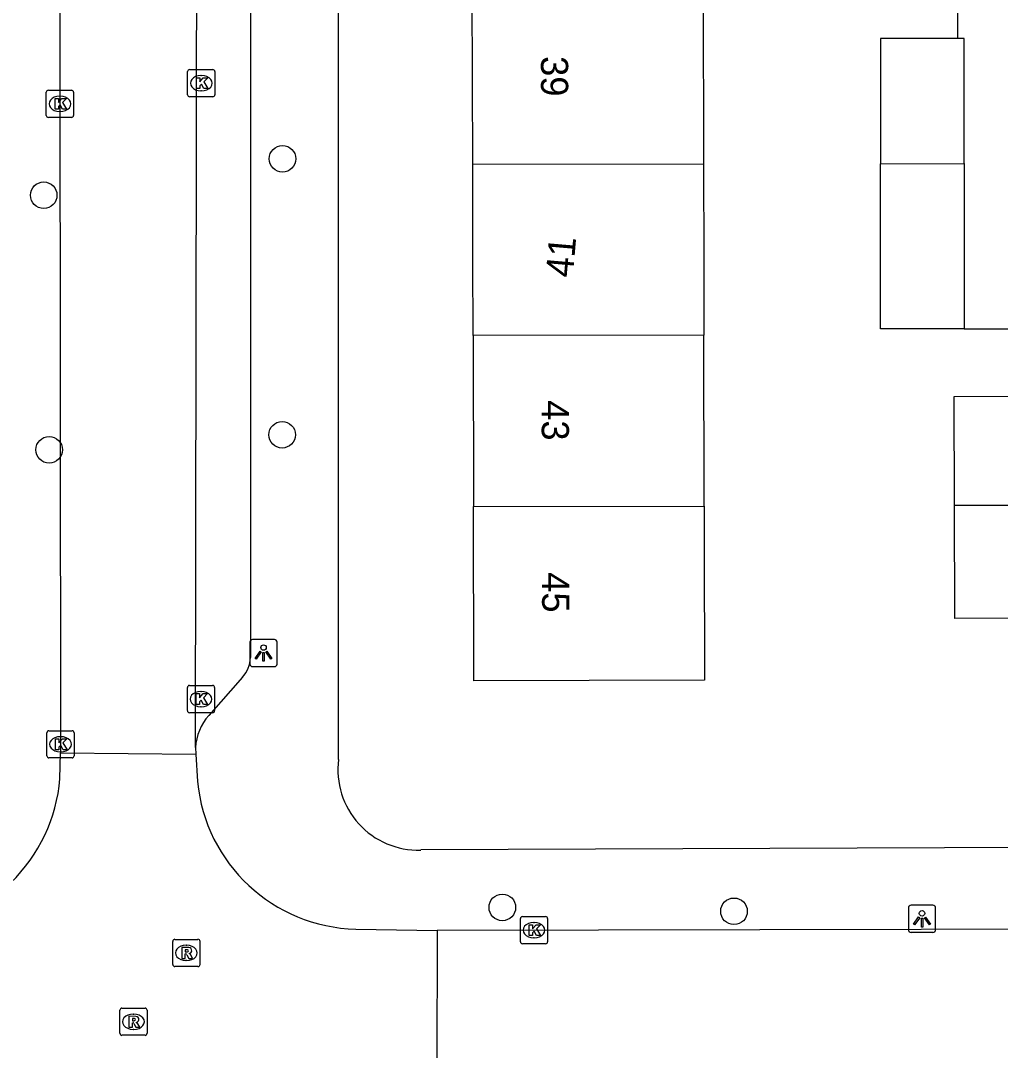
# Model space of a CAD drawing. Extents: x 160732 to 162105, y 387428 to 388479.
# Drawn here: x 161360.98 to 161397.03, y 388220.89 to 388258.79 of the extents above; entities that cross this region are included whole.
import ezdxf

# ---------------------------------------------------------------- set-up
doc = ezdxf.new("R2010")
doc.units = 0
for name, color, linetype in [('IMGEO_Boom', 7, 'Continuous'), ('IMGEO_Kolk', 7, 'Continuous'), ('IMGEO_Lichtpunt', 7, 'Continuous'), ('IMGEO_Pand', 7, 'Continuous'), ('IMGEO_Pand_nummerreeks', 7, 'Continuous'), ('IMGEO_Rijbaan_lokaal_open', 7, 'Continuous'), ('IMGEO_Rioolput', 7, 'Continuous'), ('IMGEO_Voetpad_open', 7, 'Continuous')]:
    doc.layers.add(name, color=color, linetype=linetype)

msp = doc.modelspace()

# ---------------------------------------------------------------- linework, layer by layer
at = {"layer": 'IMGEO_Boom'}
for centre in [(161370.619, 388253.705), (161361.833, 388252.363), (161370.605, 388243.549), (161362.033, 388242.994), (161378.706, 388226.154), (161387.229, 388226.01)]:
    msp.add_circle(centre, 0.489, dxfattribs=at)
at = {"layer": 'IMGEO_Kolk'}
for p, q in [((161367.129, 388256.062), (161367.129, 388256.914)), ((161367.204, 388256.988), (161368.056, 388256.988)), ((161368.13, 388256.914), (161368.13, 388256.062)), ((161367.617, 388256.768), (161367.642, 388256.768)), ((161361.929, 388255.301), (161361.929, 388256.153)), ((161362.004, 388256.227), (161362.856, 388256.227)), ((161362.93, 388256.153), (161362.93, 388255.301)), ((161367.64, 388256.208), (161367.615, 388256.208)), ((161362.417, 388256.007), (161362.442, 388256.007)), ((161368.056, 388255.988), (161367.204, 388255.988)), ((161362.44, 388255.447), (161362.415, 388255.447)), ((161362.856, 388255.227), (161362.004, 388255.227)), ((161367.12, 388233.394), (161367.12, 388234.246)), ((161367.195, 388234.32), (161368.047, 388234.32)), ((161367.608, 388234.1), (161367.633, 388234.1)), ((161368.121, 388234.246), (161368.121, 388233.394)), ((161368.047, 388233.32), (161367.195, 388233.32)), ((161367.631, 388233.54), (161367.606, 388233.54)), ((161361.951, 388231.73), (161361.951, 388232.582)), ((161362.026, 388232.656), (161362.878, 388232.656)), ((161362.952, 388232.582), (161362.952, 388231.73)), ((161362.439, 388232.436), (161362.464, 388232.436)), ((161362.462, 388231.876), (161362.437, 388231.876)), ((161362.878, 388231.656), (161362.026, 388231.656)), ((161379.371, 388224.89), (161379.371, 388225.742)), ((161379.446, 388225.816), (161380.298, 388225.816)), ((161380.372, 388225.742), (161380.372, 388224.89)), ((161379.859, 388225.596), (161379.884, 388225.596)), ((161379.882, 388225.036), (161379.857, 388225.036)), ((161380.298, 388224.816), (161379.446, 388224.816))]:
    msp.add_line(p, q, dxfattribs=at)
for points in [[(161367.129, 388256.062), (161367.129, 388256.914)], [(161367.204, 388256.988), (161368.056, 388256.988)], [(161368.13, 388256.914), (161368.13, 388256.062)], [(161367.45, 388256.688), (161367.573, 388256.688), (161367.573, 388256.537), (161367.703, 388256.688), (161367.867, 388256.688), (161367.721, 388256.537), (161367.874, 388256.288), (161367.722, 388256.288), (161367.637, 388256.452), (161367.573, 388256.385), (161367.573, 388256.288), (161367.45, 388256.288), (161367.45, 388256.688)], [(161361.929, 388255.301), (161361.929, 388256.153)], [(161362.004, 388256.227), (161362.856, 388256.227)], [(161362.93, 388256.153), (161362.93, 388255.301)], [(161362.25, 388255.927), (161362.373, 388255.927), (161362.373, 388255.776), (161362.503, 388255.927), (161362.667, 388255.927), (161362.521, 388255.776), (161362.674, 388255.527), (161362.522, 388255.527), (161362.437, 388255.691), (161362.373, 388255.624), (161362.373, 388255.527), (161362.25, 388255.527), (161362.25, 388255.927)], [(161368.056, 388255.988), (161367.204, 388255.988)], [(161362.856, 388255.227), (161362.004, 388255.227)], [(161367.12, 388233.394), (161367.12, 388234.246)], [(161367.195, 388234.32), (161368.047, 388234.32)], [(161368.121, 388234.246), (161368.121, 388233.394)], [(161367.441, 388234.02), (161367.564, 388234.02), (161367.564, 388233.869), (161367.694, 388234.02), (161367.858, 388234.02), (161367.712, 388233.869), (161367.865, 388233.62), (161367.713, 388233.62), (161367.628, 388233.784), (161367.564, 388233.717), (161367.564, 388233.62), (161367.441, 388233.62), (161367.441, 388234.02)], [(161368.047, 388233.32), (161367.195, 388233.32)], [(161361.951, 388231.73), (161361.951, 388232.582)], [(161362.026, 388232.656), (161362.878, 388232.656)], [(161362.952, 388232.582), (161362.952, 388231.73)], [(161362.272, 388232.356), (161362.395, 388232.356), (161362.395, 388232.205), (161362.525, 388232.356), (161362.689, 388232.356), (161362.543, 388232.205), (161362.696, 388231.956), (161362.544, 388231.956), (161362.459, 388232.12), (161362.395, 388232.053), (161362.395, 388231.956), (161362.272, 388231.956), (161362.272, 388232.356)], [(161362.878, 388231.656), (161362.026, 388231.656)], [(161379.371, 388224.89), (161379.371, 388225.742)], [(161379.446, 388225.816), (161380.298, 388225.816)], [(161380.372, 388225.742), (161380.372, 388224.89)], [(161379.692, 388225.516), (161379.815, 388225.516), (161379.815, 388225.365), (161379.945, 388225.516), (161380.109, 388225.516), (161379.963, 388225.365), (161380.116, 388225.116), (161379.964, 388225.116), (161379.879, 388225.28), (161379.815, 388225.213), (161379.815, 388225.116), (161379.692, 388225.116), (161379.692, 388225.516)], [(161380.298, 388224.816), (161379.446, 388224.816)]]:
    msp.add_lwpolyline(points, dxfattribs=at)
for centre, start, end in [((161367.206, 388256.912), 91.552, 178.448), ((161367.206, 388256.912), 91.552, 178.448), ((161368.054, 388256.912), 1.552, 88.448), ((161368.054, 388256.912), 1.552, 88.448), ((161362.006, 388256.151), 91.552, 178.448), ((161362.006, 388256.151), 91.552, 178.448), ((161362.854, 388256.151), 1.552, 88.448), ((161362.854, 388256.151), 1.552, 88.448), ((161367.206, 388256.064), 181.552, 268.448), ((161367.206, 388256.064), 181.552, 268.448), ((161368.054, 388256.064), 271.552, 358.448), ((161368.054, 388256.064), 271.552, 358.448), ((161362.006, 388255.303), 181.552, 268.448), ((161362.006, 388255.303), 181.552, 268.448), ((161362.854, 388255.303), 271.552, 358.448), ((161362.854, 388255.303), 271.552, 358.448), ((161367.197, 388234.244), 91.552, 178.448), ((161367.197, 388234.244), 91.552, 178.448), ((161368.045, 388234.244), 1.552, 88.448), ((161368.045, 388234.244), 1.552, 88.448), ((161367.197, 388233.396), 181.552, 268.448), ((161367.197, 388233.396), 181.552, 268.448), ((161368.045, 388233.396), 271.552, 358.448), ((161368.045, 388233.396), 271.552, 358.448), ((161362.028, 388232.58), 91.552, 178.448), ((161362.028, 388232.58), 91.552, 178.448), ((161362.876, 388232.58), 1.552, 88.448), ((161362.876, 388232.58), 1.552, 88.448), ((161362.028, 388231.732), 181.552, 268.448), ((161362.028, 388231.732), 181.552, 268.448), ((161362.876, 388231.732), 271.552, 358.448), ((161362.876, 388231.732), 271.552, 358.448), ((161379.448, 388225.74), 91.552, 178.448), ((161379.448, 388225.74), 91.552, 178.448), ((161380.296, 388225.74), 1.552, 88.448), ((161380.296, 388225.74), 1.552, 88.448), ((161379.448, 388224.892), 181.552, 268.448), ((161379.448, 388224.892), 181.552, 268.448), ((161380.296, 388224.892), 271.552, 358.448), ((161380.296, 388224.892), 271.552, 358.448)]:
    msp.add_arc(centre, 0.0765, start, end, dxfattribs=at)
for centre, major_axis, ratio, start_param, end_param in [((161367.616, 388256.488), (-0.387, 0.002), 0.722429, 4.712389, 7.853982), ((161367.641, 388256.488), (-0.39, 0.002), 0.717154, 1.570796, 4.712389), ((161362.416, 388255.727), (-0.387, 0.002), 0.722429, 4.712389, 7.853982), ((161362.441, 388255.727), (-0.39, 0.002), 0.717154, 1.570796, 4.712389), ((161367.607, 388233.82), (-0.387, 0.002), 0.722429, 4.712389, 7.853982), ((161367.632, 388233.82), (-0.39, 0.002), 0.717154, 1.570796, 4.712389), ((161362.438, 388232.156), (-0.387, 0.002), 0.722429, 4.712389, 7.853982), ((161362.463, 388232.156), (-0.39, 0.002), 0.717154, 1.570796, 4.712389), ((161379.858, 388225.316), (-0.387, 0.002), 0.722429, 4.712389, 7.853982), ((161379.883, 388225.316), (-0.39, 0.002), 0.717154, 1.570796, 4.712389)]:
    msp.add_ellipse(centre, major_axis=major_axis, ratio=ratio, start_param=start_param, end_param=end_param, dxfattribs=at)
at = {"layer": 'IMGEO_Lichtpunt'}
for p, q in [((161370.323, 388236.013), (161369.515, 388236.013)), ((161370.323, 388236.013), (161369.515, 388236.013)), ((161369.421, 388235.918), (161369.421, 388235.111)), ((161369.421, 388235.918), (161369.421, 388235.111)), ((161370.417, 388235.111), (161370.417, 388235.918)), ((161370.417, 388235.111), (161370.417, 388235.918)), ((161369.515, 388235.017), (161370.323, 388235.017)), ((161369.515, 388235.017), (161370.323, 388235.017)), ((161393.648, 388226.137), (161393.648, 388225.33)), ((161393.648, 388226.137), (161393.648, 388225.33)), ((161394.55, 388226.232), (161393.742, 388226.232)), ((161394.55, 388226.232), (161393.742, 388226.232)), ((161394.644, 388225.33), (161394.644, 388226.137)), ((161394.644, 388225.33), (161394.644, 388226.137)), ((161393.742, 388225.236), (161394.55, 388225.236)), ((161393.742, 388225.236), (161394.55, 388225.236))]:
    msp.add_line(p, q, dxfattribs=at)
for points in [[(161369.795, 388235.582), (161369.834, 388235.554), (161369.646, 388235.292), (161369.608, 388235.319), (161369.795, 388235.582)], [(161370.007, 388235.554), (161370.045, 388235.581), (161370.232, 388235.319), (161370.193, 388235.291), (161370.007, 388235.554)], [(161369.897, 388235.534), (161369.944, 388235.534), (161369.944, 388235.212), (161369.897, 388235.212), (161369.897, 388235.534)], [(161394.022, 388225.801), (161394.061, 388225.773), (161393.873, 388225.511), (161393.835, 388225.538), (161394.022, 388225.801)], [(161394.124, 388225.753), (161394.171, 388225.753), (161394.171, 388225.431), (161394.124, 388225.431), (161394.124, 388225.753)], [(161394.234, 388225.773), (161394.272, 388225.8), (161394.459, 388225.538), (161394.42, 388225.51), (161394.234, 388225.773)]]:
    msp.add_lwpolyline(points, dxfattribs=at)
for centre in [(161369.92, 388235.716), (161394.147, 388225.935)]:
    msp.add_circle(centre, 0.0994, dxfattribs=at)
for centre, start, end in [((161369.515, 388235.918), 90, 180), ((161369.515, 388235.918), 90, 180), ((161370.323, 388235.918), 0, 90), ((161370.323, 388235.918), 0, 90), ((161369.515, 388235.111), 180, 270), ((161369.515, 388235.111), 180, 270), ((161370.323, 388235.111), 270, 0), ((161370.323, 388235.111), 270, 360), ((161393.742, 388226.137), 90, 180), ((161393.742, 388226.137), 90, 180), ((161394.55, 388226.137), 0, 90), ((161394.55, 388226.137), 0, 90), ((161393.742, 388225.33), 180, 270), ((161393.742, 388225.33), 180, 270), ((161394.55, 388225.33), 270, 0), ((161394.55, 388225.33), 270, 360)]:
    msp.add_arc(centre, 0.0946, start, end, dxfattribs=at)
at = {"layer": 'IMGEO_Pand'}
for points in [[(161377.615, 388253.492), (161377.602, 388259.785)], [(161386.093, 388259.803), (161386.106, 388253.51)], [(161395.458, 388258.138), (161392.625, 388258.138), (161392.625, 388253.524)], [(161395.699, 388253.53), (161395.699, 388258.138), (161395.458, 388258.138)], [(161386.106, 388253.51), (161377.615, 388253.492)], [(161377.629, 388247.2), (161377.623, 388250), (161377.615, 388253.492)], [(161386.106, 388253.51), (161386.114, 388250), (161386.12, 388247.217)], [(161392.625, 388253.524), (161395.699, 388253.53)], [(161395.699, 388247.449), (161392.625, 388247.449), (161392.625, 388253.524)], [(161395.699, 388253.53), (161395.699, 388247.449)], [(161386.12, 388247.217), (161377.629, 388247.2)], [(161377.629, 388247.2), (161377.643, 388240.907)], [(161386.134, 388240.925), (161386.12, 388247.217)], [(161395.338, 388240.945), (161395.327, 388244.958), (161398.128, 388244.966)], [(161386.134, 388240.925), (161386.137, 388239.512), (161386.148, 388234.512), (161377.657, 388234.494), (161377.643, 388240.907)], [(161377.643, 388240.907), (161386.134, 388240.925)], [(161398.139, 388240.95), (161395.338, 388240.945)], [(161398.15, 388236.794), (161395.35, 388236.786), (161395.338, 388240.945)]]:
    msp.add_lwpolyline(points, dxfattribs=at)
at = {"layer": 'IMGEO_Rijbaan_lokaal_open'}
for points in [[(161362.367, 388322.948), (161362.452, 388231.846)], [(161367.414, 388232.034), (161367.488, 388277.302)], [(161362.43, 388230.89), (161362.452, 388231.846)], [(161362.452, 388231.846), (161367.426, 388231.791)], [(161367.414, 388232.034), (161367.426, 388231.791)], [(161367.426, 388231.791), (161367.493, 388230.782)], [(161373.319, 388225.355), (161376.306, 388225.309)], [(161492.652, 388225.575), (161435.664, 388225.429), (161376.306, 388225.309)], [(161376.306, 388225.309), (161376.291, 388220.3)]]:
    msp.add_lwpolyline(points, dxfattribs=at)
for centre, radius, start, end in [((161356.421, 388231.39), 6.03, 314.1789, 355.2473), ((161373.462, 388231.349), 5.996, 185.4274, 268.634)]:
    msp.add_arc(centre, radius, start, end, dxfattribs=at)
at = {"layer": 'IMGEO_Rioolput'}
for p, q in [((161366.657, 388224.978), (161367.509, 388224.978)), ((161366.582, 388224.052), (161366.582, 388224.904)), ((161367.07, 388224.758), (161367.095, 388224.758)), ((161367.583, 388224.904), (161367.583, 388224.052)), ((161367.509, 388223.978), (161366.657, 388223.978)), ((161367.093, 388224.198), (161367.068, 388224.198)), ((161364.634, 388221.519), (161364.634, 388222.371)), ((161364.709, 388222.445), (161365.561, 388222.445)), ((161365.635, 388222.371), (161365.635, 388221.519)), ((161365.122, 388222.225), (161365.147, 388222.225)), ((161365.145, 388221.665), (161365.12, 388221.665)), ((161365.561, 388221.445), (161364.709, 388221.445))]:
    msp.add_line(p, q, dxfattribs=at)
for points in [[(161366.657, 388224.978), (161367.509, 388224.978)], [(161366.582, 388224.052), (161366.582, 388224.904)], [(161367.171, 388224.676), (161366.919, 388224.678), (161366.919, 388224.278)], [(161367.097, 388224.597), (161367.043, 388224.597), (161367.043, 388224.516)], [(161367.583, 388224.904), (161367.583, 388224.052)], [(161366.919, 388224.278), (161367.043, 388224.278), (161367.043, 388224.44), (161367.054, 388224.44)], [(161367.043, 388224.516), (161367.095, 388224.516)], [(161367.101, 388224.411), (161367.172, 388224.278), (161367.312, 388224.278), (161367.247, 388224.404)], [(161367.509, 388223.978), (161366.657, 388223.978)], [(161364.634, 388221.519), (161364.634, 388222.371)], [(161364.709, 388222.445), (161365.561, 388222.445)], [(161365.635, 388222.371), (161365.635, 388221.519)], [(161365.223, 388222.143), (161364.971, 388222.145), (161364.971, 388221.745)], [(161365.149, 388222.064), (161365.095, 388222.064), (161365.095, 388221.983)], [(161365.095, 388221.983), (161365.147, 388221.983)], [(161364.971, 388221.745), (161365.095, 388221.745), (161365.095, 388221.907), (161365.106, 388221.907)], [(161365.153, 388221.878), (161365.224, 388221.745), (161365.364, 388221.745), (161365.299, 388221.871)], [(161365.561, 388221.445), (161364.709, 388221.445)]]:
    msp.add_lwpolyline(points, dxfattribs=at)
for centre, radius, start, end in [((161366.659, 388224.902), 0.0765, 91.552, 178.448), ((161366.659, 388224.902), 0.0765, 91.552, 178.448), ((161367.507, 388224.902), 0.0765, 1.552, 88.448), ((161367.507, 388224.902), 0.0765, 1.552, 88.448), ((161367.103, 388224.501), 0.0964, 77.0061, 93.1865), ((161367.117, 388224.558), 0.0378, 276.6634, 79.6772), ((161367.17, 388224.566), 0.109, 350.3612, 89.416), ((161367.053, 388224.387), 0.0533, 26.0293, 88.6989), ((161367.079, 388224.705), 0.19, 274.7715, 282.9687), ((161367.168, 388224.566), 0.112, 277.5842, 350.9817), ((161367.152, 388224.351), 0.108, 29.5134, 73.7905), ((161366.659, 388224.054), 0.0765, 181.552, 268.448), ((161366.659, 388224.054), 0.0765, 181.552, 268.448), ((161367.507, 388224.054), 0.0765, 271.552, 358.448), ((161367.507, 388224.054), 0.0765, 271.552, 358.448), ((161364.711, 388222.369), 0.0765, 91.552, 178.448), ((161364.711, 388222.369), 0.0765, 91.552, 178.448), ((161365.559, 388222.369), 0.0765, 1.552, 88.448), ((161365.559, 388222.369), 0.0765, 1.552, 88.448), ((161365.131, 388222.172), 0.19, 274.7715, 282.9687), ((161365.155, 388221.968), 0.0964, 77.0061, 93.1865), ((161365.169, 388222.025), 0.0378, 276.6634, 79.6772), ((161365.222, 388222.033), 0.109, 350.3612, 89.416), ((161365.22, 388222.033), 0.112, 277.5842, 350.9817), ((161365.105, 388221.854), 0.0533, 26.0293, 88.6989), ((161365.204, 388221.818), 0.108, 29.5134, 73.7905), ((161364.711, 388221.521), 0.0765, 181.552, 268.448), ((161364.711, 388221.521), 0.0765, 181.552, 268.448), ((161365.559, 388221.521), 0.0765, 271.552, 358.448), ((161365.559, 388221.521), 0.0765, 271.552, 358.448)]:
    msp.add_arc(centre, radius, start, end, dxfattribs=at)
for centre, major_axis, ratio, start_param, end_param in [((161367.069, 388224.478), (-0.387, 0.002), 0.722429, 4.712389, 7.853982), ((161367.094, 388224.478), (-0.39, 0.002), 0.717154, 1.570796, 4.712389), ((161365.121, 388221.945), (-0.387, 0.002), 0.722429, 4.712389, 7.853982), ((161365.146, 388221.945), (-0.39, 0.002), 0.717154, 1.570796, 4.712389)]:
    msp.add_ellipse(centre, major_axis=major_axis, ratio=ratio, start_param=start_param, end_param=end_param, dxfattribs=at)
at = {"layer": 'IMGEO_Voetpad_open'}
for points in [[(161372.684, 388231.597), (161372.679, 388250), (161372.671, 388277.934)], [(161369.444, 388274.136), (161369.436, 388235.354)], [(161395.458, 388262.109), (161395.458, 388258.138)], [(161395.699, 388247.449), (161398.121, 388247.449), (161398.128, 388244.966)], [(161369.145, 388234.622), (161367.906, 388233.215)], [(161398.184, 388228.356), (161375.703, 388228.266)]]:
    msp.add_lwpolyline(points, dxfattribs=at)
for centre, radius, start, end in [((161368.363, 388235.357), 1.073, 316.7778, 359.8625), ((161369.408, 388231.896), 1.999, 138.7205, 176.0467), ((161375.605, 388231.211), 2.947, 172.4703, 271.9039)]:
    msp.add_arc(centre, radius, start, end, dxfattribs=at)

# ---------------------------------------------------------------- texts
at = {"layer": 'IMGEO_Pand_nummerreeks'}
for s, rotation, p in [('39', 270.1252, (161380.127, 388257.484)), ('41', 85.1315, (161381.297, 388249.315)), ('43', 270.1252, (161380.154, 388244.822)), ('45', 270.1252, (161380.168, 388238.491))]:
    msp.add_text(s, height=1, rotation=rotation, dxfattribs=at).set_placement(p)

doc.saveas('drawing.dxf')
